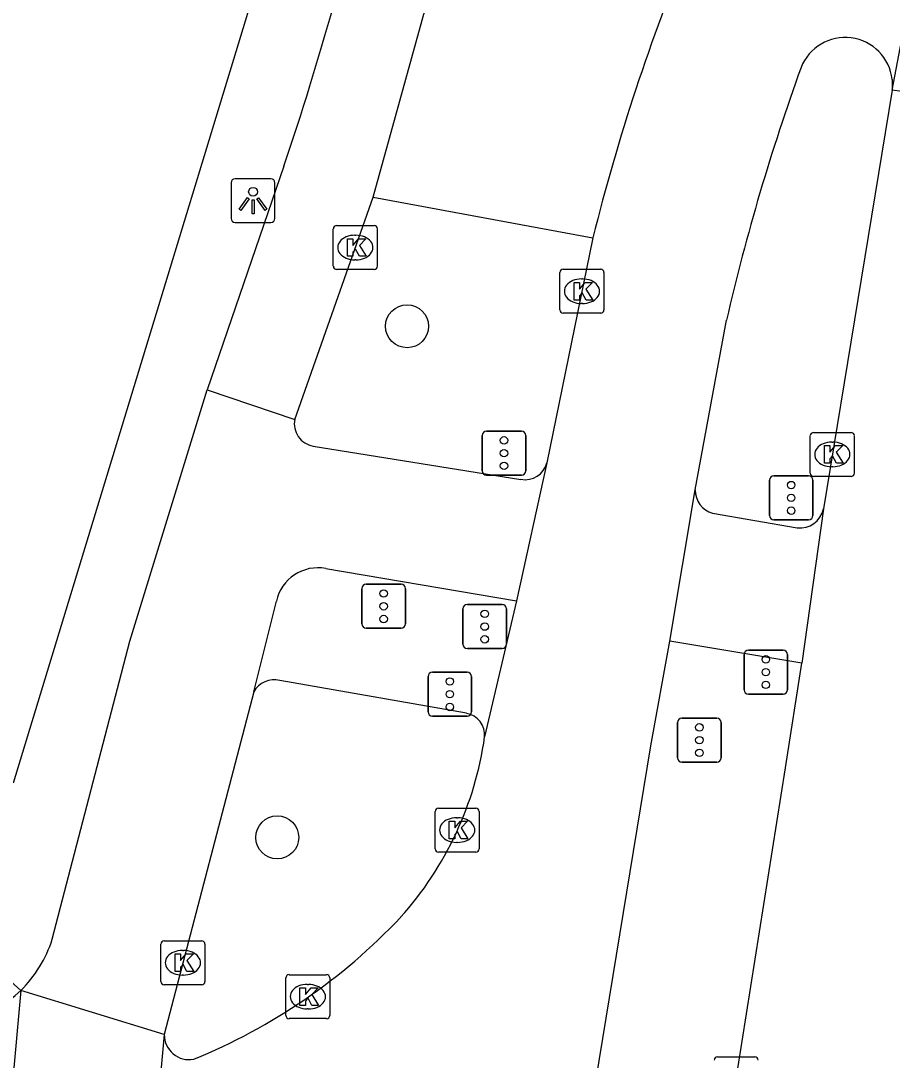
# Model space of a CAD drawing. Extents: x 161258 to 161838, y 380836 to 381727.
# Drawn here: x 161712.89 to 161732.71, y 381049.18 to 381072.82 of the extents above; entities that cross this region are included whole.
import ezdxf

# ---------------------------------------------------------------- set-up
doc = ezdxf.new("R2010")
doc.units = 0
for name, color, linetype in [('IMGEO_Boom', 7, 'Continuous'), ('IMGEO_Fietspad_gesloten', 7, 'Continuous'), ('IMGEO_Fietspad_open', 7, 'Continuous'), ('IMGEO_Kolk', 7, 'Continuous'), ('IMGEO_Lichtpunt', 7, 'Continuous'), ('IMGEO_OVBaan_gesloten', 7, 'Continuous'), ('IMGEO_Rijbaan_lokaal_gesloten', 7, 'Continuous'), ('IMGEO_Rijbaan_lokaal_open', 7, 'Continuous'), ('IMGEO_Rijbaan_regionaal_gesloten', 7, 'Continuous'), ('IMGEO_Verkeersregelinstallatiepaal', 7, 'Continuous'), ('IMGEO_Voetpad_open', 7, 'Continuous')]:
    doc.layers.add(name, color=color, linetype=linetype)

msp = doc.modelspace()

# ---------------------------------------------------------------- linework, layer by layer
at = {"layer": 'IMGEO_Boom'}
for centre in [(161721.671, 381065.873), (161718.718, 381054.249)]:
    msp.add_circle(centre, 0.489, dxfattribs=at)
at = {"layer": 'IMGEO_Fietspad_gesloten'}
for points in [[(161713.603, 381051.933), (161715.365, 381058.712), (161717.127, 381064.426)], [(161717.127, 381064.426), (161719.117, 381063.755)], [(161719.534, 381063.146), (161724.261, 381062.391)], [(161728.617, 381061.618), (161730.542, 381061.289)], [(161719.825, 381060.361), (161724.159, 381059.628)], [(161718.183, 381057.559), (161718.699, 381059.619)], [(161730.648, 381058.207), (161727.644, 381058.714)], [(161718.183, 381057.559), (161716.148, 381049.764)]]:
    msp.add_lwpolyline(points, dxfattribs=at)
for centre, radius, start, end in [((161719.625, 381063.656), 0.518, 168.9312, 259.87), ((161724.357, 381062.89), 0.508, 259.1212, 345.7959), ((161728.778, 381062.147), 0.553, 179.3719, 253.0894), ((161730.613, 381061.819), 0.535, 262.3269, 349.2011), ((161719.641, 381059.415), 0.964, 78.9862, 167.7811), ((161710.841, 381052.833), 2.905, 314.7448, 341.9468)]:
    msp.add_arc(centre, radius, start, end, dxfattribs=at)
at = {"layer": 'IMGEO_Fietspad_open'}
for points in [[(161718.871, 381069.512), (161717.127, 381064.426)], [(161719.117, 381063.755), (161720.898, 381068.805)]]:
    msp.add_lwpolyline(points, dxfattribs=at)
msp.add_arc((161644.121, 381094.616), 78.853, 341.4361, 347.00395, dxfattribs=at)
at = {"layer": 'IMGEO_Kolk'}
for p, q in [((161719.994, 381067.236), (161719.994, 381068.088)), ((161720.069, 381068.162), (161720.921, 381068.162)), ((161720.995, 381068.088), (161720.995, 381067.236)), ((161720.482, 381067.942), (161720.507, 381067.942)), ((161720.505, 381067.382), (161720.48, 381067.382)), ((161720.921, 381067.162), (161720.069, 381067.162)), ((161725.148, 381066.242), (161725.148, 381067.094)), ((161725.223, 381067.168), (161726.075, 381067.168)), ((161726.149, 381067.094), (161726.149, 381066.242)), ((161725.636, 381066.948), (161725.661, 381066.948)), ((161725.659, 381066.388), (161725.634, 381066.388)), ((161726.075, 381066.168), (161725.223, 381066.168)), ((161730.842, 381062.532), (161730.842, 381063.384)), ((161730.917, 381063.458), (161731.769, 381063.458)), ((161731.33, 381063.238), (161731.355, 381063.238)), ((161731.843, 381063.384), (161731.843, 381062.532)), ((161731.353, 381062.678), (161731.328, 381062.678)), ((161731.769, 381062.458), (161730.917, 381062.458)), ((161722.311, 381053.989), (161722.311, 381054.841)), ((161722.386, 381054.915), (161723.238, 381054.915)), ((161723.312, 381054.841), (161723.312, 381053.989)), ((161722.799, 381054.695), (161722.824, 381054.695)), ((161722.822, 381054.135), (161722.797, 381054.135)), ((161723.238, 381053.915), (161722.386, 381053.915)), ((161716.148, 381051.898), (161717, 381051.898)), ((161716.073, 381050.972), (161716.073, 381051.824)), ((161716.561, 381051.678), (161716.586, 381051.678)), ((161717.074, 381051.824), (161717.074, 381050.972)), ((161716.584, 381051.118), (161716.559, 381051.118)), ((161718.914, 381050.201), (161718.914, 381051.053)), ((161718.989, 381051.127), (161719.841, 381051.127)), ((161719.915, 381051.053), (161719.915, 381050.201)), ((161717, 381050.898), (161716.148, 381050.898)), ((161719.402, 381050.907), (161719.427, 381050.907)), ((161719.425, 381050.347), (161719.4, 381050.347)), ((161719.841, 381050.127), (161718.989, 381050.127)), ((161728.73, 381049.256), (161729.582, 381049.256))]:
    msp.add_line(p, q, dxfattribs=at)
for points in [[(161719.994, 381067.236), (161719.994, 381068.088)], [(161720.069, 381068.162), (161720.921, 381068.162)], [(161720.995, 381068.088), (161720.995, 381067.236)], [(161720.315, 381067.862), (161720.438, 381067.862), (161720.438, 381067.711), (161720.568, 381067.862), (161720.732, 381067.862), (161720.586, 381067.711), (161720.739, 381067.462), (161720.587, 381067.462), (161720.502, 381067.626), (161720.438, 381067.559), (161720.438, 381067.462), (161720.315, 381067.462), (161720.315, 381067.862)], [(161720.921, 381067.162), (161720.069, 381067.162)], [(161725.148, 381066.242), (161725.148, 381067.094)], [(161725.223, 381067.168), (161726.075, 381067.168)], [(161726.149, 381067.094), (161726.149, 381066.242)], [(161725.469, 381066.868), (161725.592, 381066.868), (161725.592, 381066.717), (161725.722, 381066.868), (161725.886, 381066.868), (161725.74, 381066.717), (161725.893, 381066.468), (161725.741, 381066.468), (161725.656, 381066.632), (161725.592, 381066.565), (161725.592, 381066.468), (161725.469, 381066.468), (161725.469, 381066.868)], [(161726.075, 381066.168), (161725.223, 381066.168)], [(161730.842, 381062.532), (161730.842, 381063.384)], [(161730.917, 381063.458), (161731.769, 381063.458)], [(161731.843, 381063.384), (161731.843, 381062.532)], [(161731.163, 381063.158), (161731.286, 381063.158), (161731.286, 381063.007), (161731.416, 381063.158), (161731.58, 381063.158), (161731.434, 381063.007), (161731.587, 381062.758), (161731.435, 381062.758), (161731.35, 381062.922), (161731.286, 381062.855), (161731.286, 381062.758), (161731.163, 381062.758), (161731.163, 381063.158)], [(161731.769, 381062.458), (161730.917, 381062.458)], [(161722.311, 381053.989), (161722.311, 381054.841)], [(161722.386, 381054.915), (161723.238, 381054.915)], [(161723.312, 381054.841), (161723.312, 381053.989)], [(161722.632, 381054.615), (161722.755, 381054.615), (161722.755, 381054.464), (161722.885, 381054.615), (161723.049, 381054.615), (161722.903, 381054.464), (161723.056, 381054.215), (161722.904, 381054.215), (161722.819, 381054.379), (161722.755, 381054.312), (161722.755, 381054.215), (161722.632, 381054.215), (161722.632, 381054.615)], [(161723.238, 381053.915), (161722.386, 381053.915)], [(161716.148, 381051.898), (161717, 381051.898)], [(161716.073, 381050.972), (161716.073, 381051.824)], [(161717.074, 381051.824), (161717.074, 381050.972)], [(161716.394, 381051.598), (161716.517, 381051.598), (161716.517, 381051.447), (161716.647, 381051.598), (161716.811, 381051.598), (161716.665, 381051.447), (161716.818, 381051.198), (161716.666, 381051.198), (161716.581, 381051.362), (161716.517, 381051.295), (161716.517, 381051.198), (161716.394, 381051.198), (161716.394, 381051.598)], [(161718.914, 381050.201), (161718.914, 381051.053)], [(161718.989, 381051.127), (161719.841, 381051.127)], [(161719.915, 381051.053), (161719.915, 381050.201)], [(161717, 381050.898), (161716.148, 381050.898)], [(161719.235, 381050.827), (161719.358, 381050.827), (161719.358, 381050.676), (161719.488, 381050.827), (161719.652, 381050.827), (161719.506, 381050.676), (161719.659, 381050.427), (161719.507, 381050.427), (161719.422, 381050.591), (161719.358, 381050.524), (161719.358, 381050.427), (161719.235, 381050.427), (161719.235, 381050.827)], [(161719.841, 381050.127), (161718.989, 381050.127)], [(161728.73, 381049.256), (161729.582, 381049.256)]]:
    msp.add_lwpolyline(points, dxfattribs=at)
for centre, start, end in [((161720.071, 381068.086), 91.552, 178.448), ((161720.071, 381068.086), 91.552, 178.448), ((161720.919, 381068.086), 1.552, 88.448), ((161720.919, 381068.086), 1.552, 88.448), ((161720.071, 381067.238), 181.552, 268.448), ((161720.071, 381067.238), 181.552, 268.448), ((161720.919, 381067.238), 271.552, 358.448), ((161720.919, 381067.238), 271.552, 358.448), ((161725.225, 381067.092), 91.552, 178.448), ((161725.225, 381067.092), 91.552, 178.448), ((161726.073, 381067.092), 1.552, 88.448), ((161726.073, 381067.092), 1.552, 88.448), ((161725.225, 381066.244), 181.552, 268.448), ((161725.225, 381066.244), 181.552, 268.448), ((161726.073, 381066.244), 271.552, 358.448), ((161726.073, 381066.244), 271.552, 358.448), ((161730.919, 381063.382), 91.552, 178.448), ((161730.919, 381063.382), 91.552, 178.448), ((161731.767, 381063.382), 1.552, 88.448), ((161731.767, 381063.382), 1.552, 88.448), ((161730.919, 381062.534), 181.552, 268.448), ((161730.919, 381062.534), 181.552, 268.448), ((161731.767, 381062.534), 271.552, 358.448), ((161731.767, 381062.534), 271.552, 358.448), ((161722.388, 381054.839), 91.552, 178.448), ((161722.388, 381054.839), 91.552, 178.448), ((161723.236, 381054.839), 1.552, 88.448), ((161723.236, 381054.839), 1.552, 88.448), ((161722.388, 381053.991), 181.552, 268.448), ((161722.388, 381053.991), 181.552, 268.448), ((161723.236, 381053.991), 271.552, 358.448), ((161723.236, 381053.991), 271.552, 358.448), ((161716.15, 381051.822), 91.552, 178.448), ((161716.15, 381051.822), 91.552, 178.448), ((161716.998, 381051.822), 1.552, 88.448), ((161716.998, 381051.822), 1.552, 88.448), ((161716.15, 381050.974), 181.552, 268.448), ((161716.15, 381050.974), 181.552, 268.448), ((161716.998, 381050.974), 271.552, 358.448), ((161716.998, 381050.974), 271.552, 358.448), ((161718.991, 381051.051), 91.552, 178.448), ((161718.991, 381051.051), 91.552, 178.448), ((161719.839, 381051.051), 1.552, 88.448), ((161719.839, 381051.051), 1.552, 88.448), ((161718.991, 381050.203), 181.552, 268.448), ((161718.991, 381050.203), 181.552, 268.448), ((161719.839, 381050.203), 271.552, 358.448), ((161719.839, 381050.203), 271.552, 358.448), ((161728.732, 381049.18), 91.552, 178.448), ((161728.732, 381049.18), 91.552, 178.448), ((161729.58, 381049.18), 1.552, 88.448), ((161729.58, 381049.18), 1.552, 88.448)]:
    msp.add_arc(centre, 0.0765, start, end, dxfattribs=at)
for centre, major_axis, ratio, start_param, end_param in [((161720.481, 381067.662), (-0.387, 0.002), 0.722429, 4.712389, 7.853982), ((161720.506, 381067.662), (-0.39, 0.002), 0.717154, 1.570796, 4.712389), ((161725.635, 381066.668), (-0.387, 0.002), 0.722429, 4.712389, 7.853982), ((161725.66, 381066.668), (-0.39, 0.002), 0.717154, 1.570796, 4.712389), ((161731.329, 381062.958), (-0.387, 0.002), 0.722429, 4.712389, 7.853982), ((161731.354, 381062.958), (-0.39, 0.002), 0.717154, 1.570796, 4.712389), ((161722.798, 381054.415), (-0.387, 0.002), 0.722429, 4.712389, 7.853982), ((161722.823, 381054.415), (-0.39, 0.002), 0.717154, 1.570796, 4.712389), ((161716.56, 381051.398), (-0.387, 0.002), 0.722429, 4.712389, 7.853982), ((161716.585, 381051.398), (-0.39, 0.002), 0.717154, 1.570796, 4.712389), ((161719.401, 381050.627), (-0.387, 0.002), 0.722429, 4.712389, 7.853982), ((161719.426, 381050.627), (-0.39, 0.002), 0.717154, 1.570796, 4.712389)]:
    msp.add_ellipse(centre, major_axis=major_axis, ratio=ratio, start_param=start_param, end_param=end_param, dxfattribs=at)
at = {"layer": 'IMGEO_Lichtpunt'}
for p, q in [((161718.571, 381069.228), (161717.763, 381069.228)), ((161718.571, 381069.228), (161717.763, 381069.228)), ((161717.669, 381069.133), (161717.669, 381068.326)), ((161717.669, 381069.133), (161717.669, 381068.326)), ((161718.665, 381068.326), (161718.665, 381069.133)), ((161718.665, 381068.326), (161718.665, 381069.133)), ((161717.763, 381068.232), (161718.571, 381068.232)), ((161717.763, 381068.232), (161718.571, 381068.232))]:
    msp.add_line(p, q, dxfattribs=at)
for points in [[(161718.043, 381068.797), (161718.082, 381068.769), (161717.894, 381068.507), (161717.856, 381068.534), (161718.043, 381068.797)], [(161718.145, 381068.749), (161718.192, 381068.749), (161718.192, 381068.427), (161718.145, 381068.427), (161718.145, 381068.749)], [(161718.255, 381068.769), (161718.293, 381068.796), (161718.48, 381068.534), (161718.441, 381068.506), (161718.255, 381068.769)]]:
    msp.add_lwpolyline(points, dxfattribs=at)
msp.add_circle((161718.168, 381068.931), 0.0994, dxfattribs=at)
for centre, start, end in [((161717.763, 381069.133), 90, 180), ((161717.763, 381069.133), 90, 180), ((161718.571, 381069.133), 0, 90), ((161718.571, 381069.133), 0, 90), ((161717.763, 381068.326), 180, 270), ((161717.763, 381068.326), 180, 270), ((161718.571, 381068.326), 270, 0), ((161718.571, 381068.326), 270, 360)]:
    msp.add_arc(centre, 0.0946, start, end, dxfattribs=at)
at = {"layer": 'IMGEO_OVBaan_gesloten'}
for points in [[(161732.705, 381071.238), (161742.349, 381122.541), (161776.386, 381306.634)], [(161732.705, 381071.238), (161731.139, 381061.719)], [(161733.581, 381071.116), (161732.705, 381071.238)], [(161731.139, 381061.719), (161730.648, 381058.207)], [(161727.516, 381038.402), (161727.52, 381038.426), (161730.276, 381055.832), (161730.648, 381058.207)]]:
    msp.add_lwpolyline(points, dxfattribs=at)
at = {"layer": 'IMGEO_Rijbaan_lokaal_gesloten'}
for points in [[(161712.886, 381050.77), (161712.11, 381042.229)], [(161716.148, 381049.764), (161712.886, 381050.77)]]:
    msp.add_lwpolyline(points, dxfattribs=at)
at = {"layer": 'IMGEO_Rijbaan_lokaal_open'}
for points in [[(161720.898, 381068.805), (161722.754, 381075.526)], [(161720.898, 381068.805), (161725.898, 381067.885)]]:
    msp.add_lwpolyline(points, dxfattribs=at)
msp.add_arc((161710.843, 381052.835), 2.904, 260.0587, 314.6903, dxfattribs=at)
at = {"layer": 'IMGEO_Rijbaan_regionaal_gesloten'}
for points in [[(161732.705, 381071.484), (161732.705, 381071.238)], [(161725.898, 381067.885), (161724.849, 381062.765)], [(161728.225, 381062.153), (161728.936, 381066.009)], [(161724.849, 381062.765), (161724.159, 381059.628)], [(161727.644, 381058.714), (161728.225, 381062.153)], [(161724.159, 381059.628), (161723.436, 381056.533)], [(161720.887, 381017.742), (161727.217, 381056.334), (161727.644, 381058.714)], [(161716.148, 381049.764), (161715.211, 381039.544)]]:
    msp.add_lwpolyline(points, dxfattribs=at)
for centre, radius, start, end in [((161771.745, 381056.468), 47.247, 157.4791, 166.0168), ((161731.634, 381071.36), 1.078, 6.6012, 158.51), ((161777.38, 381054.842), 49.714, 160.1103, 167.0189), ((161715.735, 381057.626), 7.778, 318.0959, 351.9224), ((161711.753, 381061.629), 13.419, 292.1784, 316.728), ((161716.718, 381049.764), 0.57, 179.9965, 280.2078)]:
    msp.add_arc(centre, radius, start, end, dxfattribs=at)
at = {"layer": 'IMGEO_Verkeersregelinstallatiepaal'}
for p, q in [((161723.481, 381063.487), (161724.271, 381063.487)), ((161724.271, 381063.487), (161723.481, 381063.487)), ((161723.381, 381062.587), (161723.381, 381063.387)), ((161723.381, 381063.387), (161723.381, 381062.587)), ((161724.371, 381063.387), (161724.371, 381062.587)), ((161724.371, 381062.587), (161724.371, 381063.387)), ((161724.271, 381062.487), (161723.481, 381062.487)), ((161723.481, 381062.487), (161724.271, 381062.487)), ((161729.913, 381061.57), (161729.913, 381062.37)), ((161729.913, 381062.37), (161729.913, 381061.57)), ((161730.013, 381062.47), (161730.803, 381062.47)), ((161730.803, 381062.47), (161730.013, 381062.47)), ((161730.903, 381062.37), (161730.903, 381061.57)), ((161730.903, 381061.57), (161730.903, 381062.37)), ((161730.803, 381061.47), (161730.013, 381061.47)), ((161730.013, 381061.47), (161730.803, 381061.47)), ((161720.744, 381060.004), (161721.534, 381060.004)), ((161721.534, 381060.004), (161720.744, 381060.004)), ((161720.644, 381059.104), (161720.644, 381059.904)), ((161720.644, 381059.904), (161720.644, 381059.104)), ((161721.634, 381059.904), (161721.634, 381059.104)), ((161721.634, 381059.104), (161721.634, 381059.904)), ((161723.042, 381059.543), (161723.832, 381059.543)), ((161723.832, 381059.543), (161723.042, 381059.543)), ((161722.942, 381058.643), (161722.942, 381059.443)), ((161722.942, 381059.443), (161722.942, 381058.643)), ((161723.932, 381059.443), (161723.932, 381058.643)), ((161723.932, 381058.643), (161723.932, 381059.443)), ((161721.534, 381059.004), (161720.744, 381059.004)), ((161720.744, 381059.004), (161721.534, 381059.004)), ((161723.832, 381058.543), (161723.042, 381058.543)), ((161723.042, 381058.543), (161723.832, 381058.543)), ((161729.435, 381058.507), (161730.225, 381058.507)), ((161730.225, 381058.507), (161729.435, 381058.507)), ((161729.335, 381057.607), (161729.335, 381058.407)), ((161729.335, 381058.407), (161729.335, 381057.607)), ((161730.325, 381058.407), (161730.325, 381057.607)), ((161730.325, 381057.607), (161730.325, 381058.407)), ((161722.148, 381057.105), (161722.148, 381057.905)), ((161722.148, 381057.905), (161722.148, 381057.105)), ((161722.248, 381058.005), (161723.038, 381058.005)), ((161723.038, 381058.005), (161722.248, 381058.005)), ((161723.138, 381057.905), (161723.138, 381057.105)), ((161723.138, 381057.105), (161723.138, 381057.905)), ((161730.225, 381057.507), (161729.435, 381057.507)), ((161729.435, 381057.507), (161730.225, 381057.507)), ((161723.038, 381057.005), (161722.248, 381057.005)), ((161722.248, 381057.005), (161723.038, 381057.005)), ((161727.824, 381056.061), (161727.824, 381056.861)), ((161727.824, 381056.861), (161727.824, 381056.061)), ((161727.924, 381056.961), (161728.714, 381056.961)), ((161728.714, 381056.961), (161727.924, 381056.961)), ((161728.814, 381056.861), (161728.814, 381056.061)), ((161728.814, 381056.061), (161728.814, 381056.861)), ((161728.714, 381055.961), (161727.924, 381055.961)), ((161727.924, 381055.961), (161728.714, 381055.961))]:
    msp.add_line(p, q, dxfattribs=at)
for centre in [(161723.876, 381063.277), (161723.876, 381062.987), (161723.876, 381062.697), (161730.408, 381062.26), (161730.408, 381061.97), (161730.408, 381061.68), (161721.139, 381059.794), (161721.139, 381059.504), (161721.139, 381059.214), (161723.437, 381059.333), (161723.437, 381059.043), (161723.437, 381058.753), (161729.83, 381058.297), (161729.83, 381058.007), (161722.643, 381057.795), (161729.83, 381057.717), (161722.643, 381057.505), (161722.643, 381057.215), (161728.319, 381056.751), (161728.319, 381056.461), (161728.319, 381056.171)]:
    msp.add_circle(centre, 0.085, dxfattribs=at)
for centre, start, end in [((161723.481, 381063.387), 90, 180), ((161723.481, 381063.387), 90, 180), ((161724.271, 381063.387), 0, 90), ((161724.271, 381063.387), 360, 90), ((161723.481, 381062.587), 180, 270), ((161723.481, 381062.587), 180, 270), ((161724.271, 381062.587), 270, 0), ((161724.271, 381062.587), 270, 0), ((161730.013, 381062.37), 90, 180), ((161730.013, 381062.37), 90, 180), ((161730.803, 381062.37), 0, 90), ((161730.803, 381062.37), 360, 90), ((161730.013, 381061.57), 180, 270), ((161730.013, 381061.57), 180, 270), ((161730.803, 381061.57), 270, 0), ((161730.803, 381061.57), 270, 0), ((161720.744, 381059.904), 90, 180), ((161720.744, 381059.904), 90, 180), ((161721.534, 381059.904), 0, 90), ((161721.534, 381059.904), 360, 90), ((161723.042, 381059.443), 90, 180), ((161723.042, 381059.443), 90, 180), ((161723.832, 381059.443), 0, 90), ((161723.832, 381059.443), 360, 90), ((161720.744, 381059.104), 180, 270), ((161720.744, 381059.104), 180, 270), ((161721.534, 381059.104), 270, 0), ((161721.534, 381059.104), 270, 0), ((161723.042, 381058.643), 180, 270), ((161723.042, 381058.643), 180, 270), ((161723.832, 381058.643), 270, 0), ((161723.832, 381058.643), 270, 0), ((161729.435, 381058.407), 90, 180), ((161729.435, 381058.407), 90, 180), ((161730.225, 381058.407), 0, 90), ((161730.225, 381058.407), 360, 90), ((161722.248, 381057.905), 90, 180), ((161722.248, 381057.905), 90, 180), ((161723.038, 381057.905), 0, 90), ((161723.038, 381057.905), 360, 90), ((161729.435, 381057.607), 180, 270), ((161729.435, 381057.607), 180, 270), ((161730.225, 381057.607), 270, 0), ((161730.225, 381057.607), 270, 0), ((161722.248, 381057.105), 180, 270), ((161722.248, 381057.105), 180, 270), ((161723.038, 381057.105), 270, 0), ((161723.038, 381057.105), 270, 0), ((161727.924, 381056.861), 90, 180), ((161727.924, 381056.861), 90, 180), ((161728.714, 381056.861), 0, 90), ((161728.714, 381056.861), 360, 90), ((161727.924, 381056.061), 180, 270), ((161727.924, 381056.061), 180, 270), ((161728.714, 381056.061), 270, 0), ((161728.714, 381056.061), 270, 0)]:
    msp.add_arc(centre, 0.1, start, end, dxfattribs=at)
at = {"layer": 'IMGEO_Voetpad_open'}
for points in [[(161730.949, 381139.425), (161727.413, 381121.716), (161731.644, 381120.893), (161729.527, 381109.474), (161727.597, 381098.784), (161727.016, 381095.753), (161724.997, 381085.219), (161720.455, 381086.078), (161717.949, 381073.189), (161718.093, 381073.156), (161712.712, 381055.485)], [(161723.021, 381057.07), (161718.775, 381057.814)], [(161712.886, 381050.77), (161709.767, 381053.57)]]:
    msp.add_lwpolyline(points, dxfattribs=at)
for centre, radius, start, end in [((161718.643, 381057.306), 0.525, 75.4142, 151.1931), ((161722.931, 381056.572), 0.506, 355.6238, 79.7707)]:
    msp.add_arc(centre, radius, start, end, dxfattribs=at)

doc.saveas('drawing.dxf')
